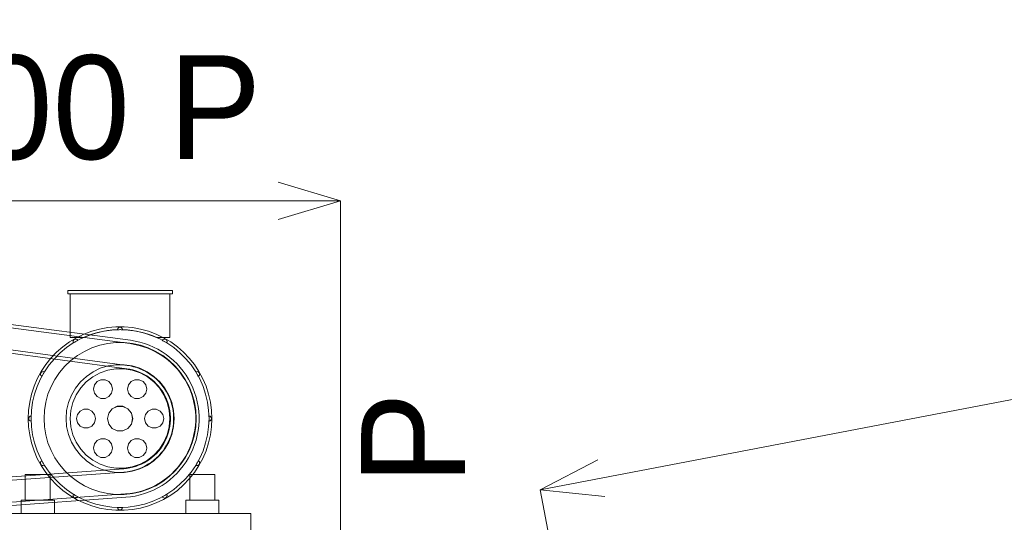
# Model space of a CAD drawing. Header units: millimetres. Extents: x -4395 to 65662, y -65530 to 6847.
# Tile 914 of 1034: x 25979 to 28347, y 1367 to 2577. Entities that reach past the tile are written whole.
import ezdxf

# ---------------------------------------------------------------- set-up
doc = ezdxf.new("R2010")
doc.units = ezdxf.units.MM
doc.layers.add('COTAS_P', color=1, linetype='Continuous', lineweight=0)
doc.layers.add('lateral_briquetadora', color=7, linetype='Continuous', lineweight=0)
doc.dimstyles.new('R19_100', dxfattribs={"dimtxt": 250, "dimasz": 150, "dimexe": 150, "dimexo": 80, "dimgap": 100, "dimtad": 1, "dimtih": 1, "dimtoh": 1, "dimdsep": 46, "dimcen": 0.09, "dimadec": 0, "dimazin": 0, "dimtfac": 1, "dimtdec": 4, "dimtofl": 0, "dimtmove": 0, "dimatfit": 3, "dimfxl": 1, "dimtolj": 1, "dimtzin": 0, "dimarcsym": 0})

# ---------------------------------------------------------------- blocks, each defined once
blk = doc.blocks.new('DIM_R33_7')
at = {"layer": 'COTAS_P'}
for p, q in [((24250.1, 2141), (24400.1, 2186)), ((26750.1, 2141), (26600.1, 2186)), ((24250.1, 1241), (24250.1, 2141)), ((24250.1, 2141), (26750.1, 2141)), ((24250.1, 2141), (24400.1, 2096)), ((26750.1, 2141), (26600.1, 2096)), ((26750.1, 1241), (26750.1, 2141))]:
    blk.add_line(p, q, dxfattribs=at)
blk.add_text('2500 P', height=250, dxfattribs=at).set_placement((25500.1, 2241))
blk = doc.blocks.new('DIM_R33_9')
at = {"layer": 'COTAS_P'}
for p, q in [((26750.1, 1241), (27150.1, 1241)), ((27150.1, 1241), (27105.1, 1091)), ((27150.1, 0), (27150.1, 1241)), ((27150.1, 1241), (27195.1, 1091)), ((27150.1, 0), (27105.1, 150)), ((27150.1, 0), (27195.1, 150)), ((26750.1, 0), (27150.1, 0))]:
    blk.add_line(p, q, dxfattribs=at)
blk.add_text('1241 P', height=250, rotation=90, dxfattribs=at).set_placement((27050.1, 620.5))
blk = doc.blocks.new('DIM_R33_10')
at = {"layer": 'COTAS_P'}
for p, q in [((40881.6, 4063.8), (40725.8, 4079.7)), ((27230.5, 1444.9), (40881.6, 4063.8)), ((40881.6, 4063.8), (40742.7, 3991.3)), ((41051.1, 3179.9), (40881.6, 4063.8)), ((27230.5, 1444.9), (27369.3, 1517.3)), ((27400.1, 561), (27230.5, 1444.9)), ((27230.5, 1444.9), (27386.3, 1428.9))]:
    blk.add_line(p, q, dxfattribs=at)
blk.add_text('13900 P', height=250, rotation=10.86, dxfattribs=at).set_placement((34037.2, 2852.5))

msp = doc.modelspace()

# ---------------------------------------------------------------- linework, layer by layer
at = {"layer": 'lateral_briquetadora'}
for p, q in [((26244.019, 1797.017), (24497.707, 2028.852)), ((26245.072, 1804.947), (24498.76, 2036.782)), ((26235.991, 1736.548), (24489.68, 1968.382)), ((26237.044, 1744.478), (24490.733, 1976.313)), ((26094.067, 1916.6), (26094.067, 1924.6)), ((26094.067, 1924.6), (26346.067, 1924.6)), ((26346.067, 1924.6), (26346.067, 1916.6)), ((26346.067, 1916.6), (26094.067, 1916.6)), ((26100.067, 1811.6), (26100.067, 1916.6)), ((26100.067, 1916.6), (26340.067, 1916.6)), ((26340.067, 1916.6), (26340.067, 1811.6)), ((26133.209, 1819.816), (26151.775, 1826.783)), ((26151.775, 1826.783), (26170.89, 1832.059)), ((26161.504, 1822.431), (26180.745, 1826.956)), ((26177.976, 1826.42), (26166.164, 1823.7)), ((26170.89, 1832.059), (26190.402, 1835.6)), ((26189.923, 1828.466), (26177.976, 1826.42)), ((26180.745, 1826.956), (26200.322, 1829.687)), ((26201.966, 1829.833), (26189.923, 1828.466)), ((26190.402, 1835.6), (26210.152, 1837.377)), ((26200.322, 1829.687), (26220.067, 1830.6)), ((26214.068, 1830.516), (26201.966, 1829.833)), ((26210.152, 1837.377), (26229.983, 1837.377)), ((26214.662, 1833.203), (26214.067, 1830.6)), ((26214.067, 1830.588), (26214.067, 1830.6)), ((26214.068, 1830.576), (26214.067, 1830.588)), ((26214.068, 1830.564), (26214.068, 1830.576)), ((26214.068, 1830.552), (26214.068, 1830.564)), ((26214.068, 1830.516), (26215.782, 1830.557)), ((26214.068, 1830.54), (26214.068, 1830.552)), ((26214.068, 1830.528), (26214.068, 1830.54)), ((26214.068, 1830.516), (26214.068, 1830.528)), ((26216.327, 1835.291), (26214.662, 1833.203)), ((26215.782, 1830.557), (26217.496, 1830.585)), ((26218.732, 1836.45), (26216.327, 1835.291)), ((26217.496, 1830.585), (26219.21, 1830.598)), ((26221.403, 1836.45), (26218.732, 1836.45)), ((26219.21, 1830.598), (26220.925, 1830.598)), ((26220.067, 1830.6), (26239.813, 1829.687)), ((26220.925, 1830.598), (26222.639, 1830.585)), ((26223.808, 1835.291), (26221.403, 1836.45)), ((26222.639, 1830.585), (26224.353, 1830.557)), ((26225.473, 1833.203), (26223.808, 1835.291)), ((26224.353, 1830.557), (26226.067, 1830.516)), ((26226.067, 1830.6), (26225.473, 1833.203)), ((26226.067, 1830.588), (26226.067, 1830.6)), ((26226.067, 1830.576), (26226.067, 1830.588)), ((26226.067, 1830.564), (26226.067, 1830.576)), ((26226.067, 1830.552), (26226.067, 1830.564)), ((26226.067, 1830.54), (26226.067, 1830.552)), ((26226.067, 1830.528), (26226.067, 1830.54)), ((26226.067, 1830.516), (26226.067, 1830.528)), ((26238.169, 1829.833), (26226.067, 1830.516)), ((26229.983, 1837.377), (26249.733, 1835.6)), ((26250.212, 1828.466), (26238.169, 1829.833)), ((26239.813, 1829.687), (26259.39, 1826.956)), ((26249.733, 1835.6), (26269.245, 1832.059)), ((26262.159, 1826.42), (26250.212, 1828.466)), ((26259.39, 1826.956), (26278.631, 1822.431)), ((26273.971, 1823.7), (26262.159, 1826.42)), ((26269.245, 1832.059), (26288.36, 1826.783)), ((26288.36, 1826.783), (26306.926, 1819.816)), ((26082.276, 1789.385), (26098.319, 1801.041)), ((26098.319, 1801.041), (26115.343, 1811.212)), ((26131.914, 1811.6), (26100.067, 1811.6)), ((26107.089, 1801.421), (26107.469, 1804.088)), ((26107.914, 1798.857), (26107.089, 1801.421)), ((26107.411, 1798.546), (26124.679, 1808.165)), ((26107.469, 1804.088), (26108.978, 1806.32)), ((26108.978, 1806.32), (26111.31, 1807.666)), ((26109.378, 1799.749), (26110.848, 1800.63)), ((26110.848, 1800.63), (26112.326, 1801.499)), ((26111.31, 1807.666), (26113.997, 1807.857)), ((26112.326, 1801.499), (26113.811, 1802.357)), ((26113.811, 1802.357), (26115.302, 1803.202)), ((26113.997, 1807.857), (26116.497, 1806.853)), ((26115.302, 1803.202), (26116.8, 1804.035)), ((26115.343, 1811.212), (26133.209, 1819.816)), ((26116.497, 1806.853), (26118.305, 1804.856)), ((26116.8, 1804.035), (26118.305, 1804.856)), ((26124.679, 1808.165), (26142.762, 1816.149)), ((26143.096, 1816.278), (26131.914, 1811.6)), ((26142.762, 1816.149), (26161.504, 1822.431)), ((26154.525, 1820.316), (26143.096, 1816.278)), ((26166.164, 1823.7), (26154.525, 1820.316)), ((26256.546, 1803.065), (26245.072, 1804.947)), ((26267.884, 1800.485), (26256.546, 1803.065)), ((26279.042, 1797.216), (26267.884, 1800.485)), ((26285.61, 1820.316), (26273.971, 1823.7)), ((26278.631, 1822.431), (26297.373, 1816.149)), ((26297.039, 1816.278), (26285.61, 1820.316)), ((26308.221, 1811.6), (26297.039, 1816.278)), ((26297.373, 1816.149), (26315.455, 1808.165)), ((26306.926, 1819.816), (26324.792, 1811.212)), ((26340.067, 1811.6), (26308.221, 1811.6)), ((26315.455, 1808.165), (26332.724, 1798.546)), ((26321.83, 1804.856), (26323.27, 1806.575)), ((26321.83, 1804.856), (26323.335, 1804.035)), ((26323.27, 1806.575), (26325.242, 1807.645)), ((26323.335, 1804.035), (26324.833, 1803.202)), ((26324.792, 1811.212), (26341.816, 1801.041)), ((26324.833, 1803.202), (26326.324, 1802.357)), ((26325.242, 1807.645), (26327.468, 1807.916)), ((26326.324, 1802.357), (26327.809, 1801.499)), ((26327.468, 1807.916), (26329.638, 1807.351)), ((26327.809, 1801.499), (26329.287, 1800.63)), ((26329.287, 1800.63), (26330.757, 1799.749)), ((26329.638, 1807.351), (26331.449, 1806.028)), ((26331.449, 1806.028), (26332.648, 1804.133)), ((26332.648, 1804.133), (26333.067, 1801.929)), ((26332.909, 1800.559), (26332.787, 1800.115)), ((26332.997, 1801.011), (26332.909, 1800.559)), ((26333.05, 1801.469), (26332.997, 1801.011)), ((26333.067, 1801.929), (26333.05, 1801.469)), ((26341.816, 1801.041), (26357.859, 1789.385)), ((26067.343, 1776.338), (26082.276, 1789.385)), ((26075.897, 1774.748), (26091.104, 1787.376)), ((26091.104, 1787.376), (26107.411, 1798.546)), ((26107.914, 1798.857), (26109.378, 1799.749)), ((26117.37, 1768.067), (26134.349, 1778.283)), ((26134.349, 1778.283), (26152.332, 1786.603)), ((26152.332, 1786.603), (26171.11, 1792.93)), ((26171.11, 1792.93), (26190.461, 1797.189)), ((26190.461, 1797.189), (26210.16, 1799.332)), ((26210.16, 1799.332), (26229.975, 1799.332)), ((26229.975, 1799.332), (26249.674, 1797.189)), ((26255.01, 1795.214), (26244.019, 1797.017)), ((26249.674, 1797.189), (26269.025, 1792.93)), ((26265.87, 1792.742), (26255.01, 1795.214)), ((26276.559, 1789.611), (26265.87, 1792.742)), ((26269.025, 1792.93), (26287.803, 1786.603)), ((26287.036, 1785.831), (26276.559, 1789.611)), ((26289.98, 1793.27), (26279.042, 1797.216)), ((26297.262, 1781.418), (26287.036, 1785.831)), ((26287.803, 1786.603), (26305.786, 1778.283)), ((26300.656, 1788.663), (26289.98, 1793.27)), ((26307.2, 1776.387), (26297.262, 1781.418)), ((26311.03, 1783.411), (26300.656, 1788.663)), ((26305.786, 1778.283), (26322.765, 1768.067)), ((26321.063, 1777.535), (26311.03, 1783.411)), ((26330.718, 1771.055), (26321.063, 1777.535)), ((26330.757, 1799.749), (26332.221, 1798.857)), ((26332.442, 1799.261), (26332.221, 1798.857)), ((26332.63, 1799.682), (26332.442, 1799.261)), ((26332.787, 1800.115), (26332.63, 1799.682)), ((26332.724, 1798.546), (26349.031, 1787.376)), ((26349.031, 1787.376), (26364.238, 1774.748)), ((26357.859, 1789.385), (26372.792, 1776.338)), ((26041.275, 1746.501), (26053.639, 1762.004)), ((26049.292, 1745.564), (26061.92, 1760.771)), ((26053.639, 1762.004), (26067.343, 1776.338)), ((26061.92, 1760.771), (26075.897, 1774.748)), ((26087.21, 1742.449), (26101.596, 1756.076)), ((26101.596, 1756.076), (26117.37, 1768.067)), ((26316.81, 1770.758), (26307.2, 1776.387)), ((26326.059, 1764.552), (26316.81, 1770.758)), ((26322.765, 1768.067), (26338.539, 1756.076)), ((26334.911, 1757.792), (26326.059, 1764.552)), ((26339.959, 1763.998), (26330.718, 1771.055)), ((26343.332, 1750.502), (26334.911, 1757.792)), ((26338.539, 1756.076), (26352.925, 1742.449)), ((26348.75, 1756.388), (26339.959, 1763.998)), ((26357.06, 1748.255), (26348.75, 1756.388)), ((26364.238, 1774.748), (26378.215, 1760.771)), ((26372.792, 1776.338), (26386.496, 1762.004)), ((26378.215, 1760.771), (26390.843, 1745.564)), ((26386.496, 1762.004), (26398.86, 1746.501)), ((26020.953, 1712.488), (26030.35, 1729.951)), ((26030.35, 1729.951), (26041.275, 1746.501)), ((26032.58, 1729.198), (26035.246, 1729.578)), ((26035.246, 1729.578), (26037.811, 1728.754)), ((26038.121, 1729.256), (26049.292, 1745.564)), ((26074.382, 1727.347), (26087.21, 1742.449)), ((26155.067, 1729.183), (26172.573, 1737.614)), ((26171.864, 1726.493), (26190.609, 1732.928)), ((26172.573, 1737.614), (26191.14, 1743.341)), ((26190.609, 1732.928), (26210.158, 1736.19)), ((26191.14, 1743.341), (26210.353, 1746.236)), ((26210.158, 1736.19), (26229.977, 1736.19)), ((26210.353, 1746.236), (26229.782, 1746.236)), ((26229.782, 1746.236), (26248.995, 1743.341)), ((26229.977, 1736.19), (26249.526, 1732.928)), ((26243.299, 1735.349), (26235.991, 1736.548)), ((26244.835, 1743.2), (26237.044, 1744.478)), ((26250.519, 1733.706), (26243.299, 1735.349)), ((26252.532, 1741.448), (26244.835, 1743.2)), ((26248.995, 1743.341), (26267.562, 1737.614)), ((26249.526, 1732.928), (26268.271, 1726.493)), ((26257.625, 1731.624), (26250.519, 1733.706)), ((26260.108, 1739.228), (26252.532, 1741.448)), ((26264.591, 1729.111), (26257.625, 1731.624)), ((26267.534, 1736.55), (26260.108, 1739.228)), ((26274.783, 1733.421), (26267.534, 1736.55)), ((26267.562, 1737.614), (26285.067, 1729.183)), ((26281.826, 1729.856), (26274.783, 1733.421)), ((26288.638, 1725.866), (26281.826, 1729.856)), ((26351.292, 1742.712), (26343.332, 1750.502)), ((26358.76, 1734.449), (26351.292, 1742.712)), ((26352.925, 1742.449), (26365.753, 1727.347)), ((26364.857, 1739.629), (26357.06, 1748.255)), ((26365.709, 1725.744), (26358.76, 1734.449)), ((26372.111, 1730.542), (26364.857, 1739.629)), ((26378.796, 1721.028), (26372.111, 1730.542)), ((26390.843, 1745.564), (26402.014, 1729.256)), ((26398.86, 1746.501), (26409.785, 1729.951)), ((26402.324, 1728.754), (26403.992, 1729.433)), ((26403.992, 1729.433), (26405.785, 1729.587)), ((26405.785, 1729.587), (26407.544, 1729.203)), ((26409.785, 1729.951), (26419.182, 1712.488)), ((26013.16, 1694.254), (26020.953, 1712.488)), ((26020.518, 1693.906), (26028.503, 1711.988)), ((26028.503, 1711.988), (26038.121, 1729.256)), ((26028.811, 1722.67), (26029.001, 1725.357)), ((26029.815, 1720.171), (26028.811, 1722.67)), ((26029.001, 1725.357), (26030.348, 1727.69)), ((26031.811, 1718.362), (26029.815, 1720.171)), ((26030.348, 1727.69), (26032.58, 1729.198)), ((26031.811, 1718.362), (26032.632, 1719.867)), ((26032.632, 1719.867), (26033.466, 1721.365)), ((26033.466, 1721.365), (26034.311, 1722.857)), ((26034.311, 1722.857), (26035.168, 1724.341)), ((26035.168, 1724.341), (26036.037, 1725.819)), ((26036.037, 1725.819), (26036.918, 1727.29)), ((26036.918, 1727.29), (26037.811, 1728.754)), ((26053.981, 1693.44), (26063.263, 1710.946)), ((26063.263, 1710.946), (26074.382, 1727.347)), ((26124.771, 1705.022), (26139.014, 1718.238)), ((26138.794, 1704.887), (26154.434, 1717.06)), ((26139.014, 1718.238), (26155.067, 1729.183)), ((26154.434, 1717.06), (26171.864, 1726.493)), ((26164.727, 1705.596), (26173.95, 1710.037)), ((26173.95, 1710.037), (26184.185, 1710.037)), ((26184.185, 1710.037), (26193.408, 1705.596)), ((26246.727, 1705.596), (26255.95, 1710.037)), ((26255.95, 1710.037), (26266.185, 1710.037)), ((26271.389, 1726.177), (26264.591, 1729.111)), ((26266.185, 1710.037), (26275.408, 1705.596)), ((26268.271, 1726.493), (26285.701, 1717.06)), ((26277.996, 1722.832), (26271.389, 1726.177)), ((26284.386, 1719.09), (26277.996, 1722.832)), ((26290.534, 1714.964), (26284.386, 1719.09)), ((26285.067, 1729.183), (26301.121, 1718.238)), ((26285.701, 1717.06), (26301.341, 1704.887)), ((26295.193, 1721.467), (26288.638, 1725.866)), ((26296.419, 1710.469), (26290.534, 1714.964)), ((26301.467, 1716.675), (26295.193, 1721.467)), ((26302.018, 1705.623), (26296.419, 1710.469)), ((26301.121, 1718.238), (26315.364, 1705.022)), ((26307.436, 1711.509), (26301.467, 1716.675)), ((26307.31, 1700.443), (26302.018, 1705.623)), ((26313.078, 1705.987), (26307.436, 1711.509)), ((26318.372, 1700.13), (26313.078, 1705.987)), ((26372.113, 1716.631), (26365.709, 1725.744)), ((26365.753, 1727.347), (26376.872, 1710.946)), ((26377.947, 1707.143), (26372.113, 1716.631)), ((26376.872, 1710.946), (26386.154, 1693.44)), ((26383.19, 1697.316), (26377.947, 1707.143)), ((26384.887, 1711.123), (26378.796, 1721.028)), ((26390.36, 1700.864), (26384.887, 1711.123)), ((26402.014, 1729.256), (26411.632, 1711.988)), ((26402.324, 1728.754), (26403.217, 1727.29)), ((26403.217, 1727.29), (26404.098, 1725.819)), ((26404.098, 1725.819), (26404.967, 1724.341)), ((26404.967, 1724.341), (26405.824, 1722.857)), ((26405.824, 1722.857), (26406.669, 1721.365)), ((26406.669, 1721.365), (26407.503, 1719.867)), ((26407.503, 1719.867), (26408.324, 1718.362)), ((26407.544, 1729.203), (26409.11, 1728.313)), ((26409.081, 1718.864), (26408.324, 1718.362)), ((26409.754, 1719.475), (26409.081, 1718.864)), ((26409.11, 1728.313), (26410.341, 1727)), ((26410.327, 1720.18), (26409.754, 1719.475)), ((26410.787, 1720.964), (26410.327, 1720.18)), ((26410.341, 1727), (26411.127, 1725.38)), ((26411.123, 1721.809), (26410.787, 1720.964)), ((26411.328, 1722.694), (26411.123, 1721.809)), ((26411.127, 1725.38), (26411.397, 1723.6)), ((26411.397, 1723.6), (26411.328, 1722.694)), ((26411.632, 1711.988), (26419.617, 1693.906)), ((26419.182, 1712.488), (26426.975, 1694.254)), ((26007.032, 1675.394), (26013.16, 1694.254)), ((26014.237, 1675.164), (26020.518, 1693.906)), ((26046.647, 1675.032), (26053.981, 1693.44)), ((26102.942, 1673.005), (26112.656, 1689.832)), ((26112.656, 1689.832), (26124.771, 1705.022)), ((26114.531, 1673.714), (26125.371, 1690.306)), ((26125.371, 1690.306), (26138.794, 1704.887)), ((26156.067, 1687.614), (26158.345, 1697.593)), ((26158.345, 1677.635), (26156.067, 1687.614)), ((26158.345, 1697.593), (26164.727, 1705.596)), ((26193.408, 1705.596), (26199.79, 1697.593)), ((26199.79, 1697.593), (26202.067, 1687.614)), ((26202.067, 1687.614), (26199.79, 1677.635)), ((26238.067, 1687.614), (26240.345, 1697.593)), ((26240.345, 1677.635), (26238.067, 1687.614)), ((26240.345, 1697.593), (26246.727, 1705.596)), ((26275.408, 1705.596), (26281.79, 1697.593)), ((26281.79, 1697.593), (26284.067, 1687.614)), ((26284.067, 1687.614), (26281.79, 1677.635)), ((26301.341, 1704.887), (26314.764, 1690.306)), ((26312.275, 1694.95), (26307.31, 1700.443)), ((26316.895, 1689.163), (26312.275, 1694.95)), ((26314.764, 1690.306), (26325.604, 1673.714)), ((26315.364, 1705.022), (26327.479, 1689.832)), ((26321.153, 1683.104), (26316.895, 1689.163)), ((26323.297, 1693.96), (26318.372, 1700.13)), ((26325.031, 1676.796), (26321.153, 1683.104)), ((26327.836, 1687.501), (26323.297, 1693.96)), ((26327.479, 1689.832), (26337.193, 1673.005)), ((26331.971, 1680.776), (26327.836, 1687.501)), ((26387.822, 1687.187), (26383.19, 1697.316)), ((26386.154, 1693.44), (26393.488, 1675.032)), ((26391.825, 1676.794), (26387.822, 1687.187)), ((26395.195, 1690.29), (26390.36, 1700.864)), ((26399.375, 1679.44), (26395.195, 1690.29)), ((26419.617, 1693.906), (26425.898, 1675.164)), ((26426.975, 1694.254), (26433.103, 1675.394)), ((26002.619, 1656.061), (26007.032, 1675.394)), ((26009.711, 1655.922), (26014.237, 1675.164)), ((26041.346, 1655.94), (26046.647, 1675.032)), ((26095.843, 1654.918), (26102.942, 1673.005)), ((26106.569, 1655.564), (26114.531, 1673.714)), ((26164.727, 1669.632), (26158.345, 1677.635)), ((26173.95, 1665.191), (26164.727, 1669.632)), ((26184.185, 1665.191), (26173.95, 1665.191)), ((26193.408, 1669.632), (26184.185, 1665.191)), ((26199.79, 1677.635), (26193.408, 1669.632)), ((26246.727, 1669.632), (26240.345, 1677.635)), ((26255.95, 1665.191), (26246.727, 1669.632)), ((26266.185, 1665.191), (26255.95, 1665.191)), ((26275.408, 1669.632), (26266.185, 1665.191)), ((26281.79, 1677.635), (26275.408, 1669.632)), ((26328.517, 1670.263), (26325.031, 1676.796)), ((26325.604, 1673.714), (26333.566, 1655.564)), ((26331.596, 1663.529), (26328.517, 1670.263)), ((26334.258, 1656.619), (26331.596, 1663.529)), ((26335.687, 1673.811), (26331.971, 1680.776)), ((26338.97, 1666.632), (26335.687, 1673.811)), ((26337.193, 1673.005), (26344.292, 1654.918)), ((26341.808, 1659.265), (26338.97, 1666.632)), ((26344.19, 1651.738), (26341.808, 1659.265)), ((26395.186, 1666.175), (26391.825, 1676.794)), ((26393.488, 1675.032), (26398.789, 1655.94)), ((26397.89, 1655.37), (26395.186, 1666.175)), ((26402.883, 1668.354), (26399.375, 1679.44)), ((26405.706, 1657.074), (26402.883, 1668.354)), ((26425.898, 1675.164), (26430.424, 1655.922)), ((26433.103, 1675.394), (26437.516, 1656.061)), ((25999.067, 1616.6), (25999.957, 1636.41)), ((25999.957, 1636.41), (26002.619, 1656.061)), ((26006.067, 1616.6), (26006.98, 1636.345)), ((26006.98, 1636.345), (26009.711, 1655.922)), ((26037.067, 1616.6), (26038.14, 1636.386)), ((26038.14, 1636.386), (26041.346, 1655.94)), ((26090.067, 1616.6), (26091.519, 1635.975)), ((26091.519, 1635.975), (26095.843, 1654.918)), ((26100.067, 1616.6), (26101.704, 1636.351)), ((26101.704, 1636.351), (26106.569, 1655.564)), ((26117.345, 1626.579), (26123.727, 1634.582)), ((26123.727, 1634.582), (26132.95, 1639.023)), ((26132.95, 1639.023), (26143.185, 1639.023)), ((26143.185, 1639.023), (26152.408, 1634.582)), ((26152.408, 1634.582), (26158.79, 1626.579)), ((26192.678, 1629.79), (26201.113, 1640.368)), ((26201.261, 1640.182), (26192.892, 1629.687)), ((26201.113, 1640.368), (26213.303, 1646.238)), ((26213.356, 1646.006), (26201.261, 1640.182)), ((26213.303, 1646.238), (26226.832, 1646.238)), ((26226.779, 1646.006), (26213.356, 1646.006)), ((26238.873, 1640.182), (26226.779, 1646.006)), ((26226.832, 1646.238), (26239.022, 1640.368)), ((26247.243, 1629.687), (26238.873, 1640.182)), ((26239.022, 1640.368), (26247.457, 1629.79)), ((26281.345, 1626.579), (26287.727, 1634.582)), ((26287.727, 1634.582), (26296.95, 1639.023)), ((26296.95, 1639.023), (26307.185, 1639.023)), ((26307.185, 1639.023), (26316.408, 1634.582)), ((26316.408, 1634.582), (26322.79, 1626.579)), ((26333.566, 1655.564), (26338.431, 1636.351)), ((26336.492, 1649.559), (26334.258, 1656.619)), ((26338.29, 1642.376), (26336.492, 1649.559)), ((26339.645, 1635.096), (26338.29, 1642.376)), ((26338.431, 1636.351), (26340.067, 1616.6)), ((26340.553, 1627.747), (26339.645, 1635.096)), ((26346.107, 1644.08), (26344.19, 1651.738)), ((26344.292, 1654.918), (26348.615, 1635.975)), ((26347.551, 1636.319), (26346.107, 1644.08)), ((26348.519, 1628.484), (26347.551, 1636.319)), ((26348.615, 1635.975), (26350.067, 1616.6)), ((26399.929, 1644.42), (26397.89, 1655.37)), ((26398.789, 1655.94), (26401.995, 1636.386)), ((26401.294, 1633.366), (26399.929, 1644.42)), ((26401.995, 1636.386), (26403.067, 1616.6)), ((26407.835, 1645.643), (26405.706, 1657.074)), ((26409.26, 1634.103), (26407.835, 1645.643)), ((26430.424, 1655.922), (26433.155, 1636.345)), ((26433.155, 1636.345), (26434.067, 1616.6)), ((26437.516, 1656.061), (26440.178, 1636.41)), ((26440.178, 1636.41), (26441.067, 1616.6)), ((25999.957, 1596.79), (25999.067, 1616.6)), ((26000.221, 1617.947), (26001.399, 1620.369)), ((26000.221, 1615.253), (26000.221, 1617.947)), ((26001.399, 1612.831), (26000.221, 1615.253)), ((26001.399, 1620.369), (26003.518, 1622.032)), ((26003.518, 1611.168), (26001.399, 1612.831)), ((26003.518, 1622.032), (26006.152, 1622.599)), ((26006.152, 1610.601), (26003.518, 1611.168)), ((26006.067, 1616.6), (26006.069, 1617.457)), ((26006.98, 1596.855), (26006.067, 1616.6)), ((26006.069, 1615.743), (26006.067, 1616.6)), ((26006.069, 1617.457), (26006.074, 1618.314)), ((26006.074, 1614.886), (26006.069, 1615.743)), ((26006.074, 1618.314), (26006.083, 1619.171)), ((26006.083, 1614.029), (26006.074, 1614.886)), ((26006.083, 1619.171), (26006.095, 1620.029)), ((26006.095, 1613.171), (26006.083, 1614.029)), ((26006.095, 1620.029), (26006.11, 1620.886)), ((26006.11, 1612.314), (26006.095, 1613.171)), ((26006.11, 1620.886), (26006.129, 1621.743)), ((26006.129, 1611.457), (26006.11, 1612.314)), ((26006.129, 1621.743), (26006.152, 1622.599)), ((26006.152, 1610.601), (26006.129, 1611.457)), ((26038.14, 1596.814), (26037.067, 1616.6)), ((26091.519, 1597.225), (26090.067, 1616.6)), ((26101.704, 1596.849), (26100.067, 1616.6)), ((26115.067, 1616.6), (26117.345, 1626.579)), ((26117.345, 1606.621), (26115.067, 1616.6)), ((26158.79, 1626.579), (26161.067, 1616.6)), ((26161.067, 1616.6), (26158.79, 1606.621)), ((26189.667, 1616.6), (26192.678, 1629.79)), ((26192.678, 1603.41), (26189.667, 1616.6)), ((26192.892, 1629.687), (26189.905, 1616.6)), ((26189.905, 1616.6), (26192.892, 1603.513)), ((26250.23, 1616.6), (26247.243, 1629.687)), ((26247.243, 1603.513), (26250.23, 1616.6)), ((26247.457, 1629.79), (26250.467, 1616.6)), ((26250.467, 1616.6), (26247.457, 1603.41)), ((26279.067, 1616.6), (26281.345, 1626.579)), ((26281.345, 1606.621), (26279.067, 1616.6)), ((26322.79, 1626.579), (26325.067, 1616.6)), ((26325.067, 1616.6), (26322.79, 1606.621)), ((26340.067, 1616.6), (26338.431, 1596.849)), ((26341.009, 1620.356), (26340.553, 1627.747)), ((26340.563, 1605.56), (26341.012, 1612.951)), ((26341.012, 1612.951), (26341.009, 1620.356)), ((26349.005, 1620.604), (26348.519, 1628.484)), ((26348.529, 1604.83), (26349.009, 1612.71)), ((26350.067, 1616.6), (26348.615, 1597.225)), ((26349.009, 1612.71), (26349.005, 1620.604)), ((26401.98, 1622.25), (26401.294, 1633.366)), ((26401.308, 1599.994), (26401.985, 1611.112)), ((26401.985, 1611.112), (26401.98, 1622.25)), ((26403.067, 1616.6), (26401.995, 1596.814)), ((26409.976, 1622.498), (26409.26, 1634.103)), ((26409.275, 1599.264), (26409.981, 1610.87)), ((26409.981, 1610.87), (26409.976, 1622.498)), ((26434.067, 1616.6), (26433.155, 1596.855)), ((26433.983, 1622.599), (26434.006, 1621.743)), ((26433.983, 1622.599), (26435.332, 1622.465)), ((26434.006, 1611.457), (26433.983, 1610.601)), ((26434.006, 1621.743), (26434.025, 1620.886)), ((26434.025, 1612.314), (26434.006, 1611.457)), ((26434.025, 1620.886), (26434.04, 1620.029)), ((26434.04, 1613.171), (26434.025, 1612.314)), ((26434.04, 1620.029), (26434.052, 1619.171)), ((26434.052, 1614.029), (26434.04, 1613.171)), ((26434.052, 1619.171), (26434.061, 1618.314)), ((26434.061, 1614.886), (26434.052, 1614.029)), ((26434.061, 1618.314), (26434.066, 1617.457)), ((26434.066, 1615.743), (26434.061, 1614.886)), ((26434.066, 1617.457), (26434.067, 1616.6)), ((26434.067, 1616.6), (26434.066, 1615.743)), ((26435.332, 1622.465), (26436.617, 1622.032)), ((26436.617, 1611.168), (26435.332, 1610.735)), ((26436.617, 1622.032), (26437.771, 1621.321)), ((26437.771, 1611.879), (26436.617, 1611.168)), ((26437.771, 1621.321), (26438.736, 1620.369)), ((26438.736, 1612.831), (26437.771, 1611.879)), ((26438.736, 1620.369), (26439.463, 1619.225)), ((26439.463, 1613.975), (26438.736, 1612.831)), ((26439.463, 1619.225), (26439.914, 1617.947)), ((26439.914, 1615.253), (26439.463, 1613.975)), ((26439.914, 1617.947), (26440.067, 1616.6)), ((26440.067, 1616.6), (26439.914, 1615.253)), ((26441.067, 1616.6), (26440.178, 1596.79)), ((26002.619, 1577.139), (25999.957, 1596.79)), ((26009.711, 1577.278), (26006.98, 1596.855)), ((26041.346, 1577.26), (26038.14, 1596.814)), ((26095.843, 1578.282), (26091.519, 1597.225)), ((26106.569, 1577.636), (26101.704, 1596.849)), ((26123.727, 1598.618), (26117.345, 1606.621)), ((26132.95, 1594.177), (26123.727, 1598.618)), ((26143.185, 1594.177), (26132.95, 1594.177)), ((26152.408, 1598.618), (26143.185, 1594.177)), ((26158.79, 1606.621), (26152.408, 1598.618)), ((26201.113, 1592.832), (26192.678, 1603.41)), ((26192.892, 1603.513), (26201.261, 1593.018)), ((26213.303, 1586.962), (26201.113, 1592.832)), ((26201.261, 1593.018), (26213.356, 1587.194)), ((26213.356, 1587.194), (26226.779, 1587.194)), ((26226.779, 1587.194), (26238.873, 1593.018)), ((26239.022, 1592.832), (26226.832, 1586.962)), ((26238.873, 1593.018), (26247.243, 1603.513)), ((26247.457, 1603.41), (26239.022, 1592.832)), ((26287.727, 1598.618), (26281.345, 1606.621)), ((26296.95, 1594.177), (26287.727, 1598.618)), ((26307.185, 1594.177), (26296.95, 1594.177)), ((26316.408, 1598.618), (26307.185, 1594.177)), ((26322.79, 1606.621), (26316.408, 1598.618)), ((26338.431, 1596.849), (26333.566, 1577.636)), ((26336.521, 1583.744), (26338.313, 1590.929)), ((26338.313, 1590.929), (26339.662, 1598.21)), ((26339.662, 1598.21), (26340.563, 1605.56)), ((26344.221, 1581.572), (26346.131, 1589.232)), ((26348.615, 1597.225), (26344.292, 1578.282)), ((26346.131, 1589.232), (26347.569, 1596.994)), ((26347.569, 1596.994), (26348.529, 1604.83)), ((26397.924, 1577.987), (26399.953, 1588.939)), ((26401.995, 1596.814), (26398.789, 1577.26)), ((26399.953, 1588.939), (26401.308, 1599.994)), ((26405.742, 1576.29), (26407.86, 1587.723)), ((26407.86, 1587.723), (26409.275, 1599.264)), ((26433.155, 1596.855), (26430.424, 1577.278)), ((26435.332, 1610.735), (26433.983, 1610.601)), ((26440.178, 1596.79), (26437.516, 1577.139)), ((26007.032, 1557.806), (26002.619, 1577.139)), ((26014.237, 1558.036), (26009.711, 1577.278)), ((26046.647, 1558.168), (26041.346, 1577.26)), ((26102.942, 1560.195), (26095.843, 1578.282)), ((26114.531, 1559.486), (26106.569, 1577.636)), ((26158.345, 1555.565), (26164.727, 1563.568)), ((26164.727, 1563.568), (26173.95, 1568.009)), ((26173.95, 1568.009), (26184.185, 1568.009)), ((26184.185, 1568.009), (26193.408, 1563.568)), ((26193.408, 1563.568), (26199.79, 1555.565)), ((26226.832, 1586.962), (26213.303, 1586.962)), ((26240.345, 1555.565), (26246.727, 1563.568)), ((26246.727, 1563.568), (26255.95, 1568.009)), ((26255.95, 1568.009), (26266.185, 1568.009)), ((26266.185, 1568.009), (26275.408, 1563.568)), ((26275.408, 1563.568), (26281.79, 1555.565)), ((26333.566, 1577.636), (26325.604, 1559.486)), ((26328.564, 1563.033), (26331.638, 1569.77)), ((26331.638, 1569.77), (26334.293, 1576.682)), ((26334.293, 1576.682), (26336.521, 1583.744)), ((26335.738, 1559.491), (26339.014, 1566.674)), ((26344.292, 1578.282), (26337.193, 1560.195)), ((26339.014, 1566.674), (26341.846, 1574.043)), ((26341.846, 1574.043), (26344.221, 1581.572)), ((26391.878, 1556.558), (26395.229, 1567.18)), ((26398.789, 1577.26), (26393.488, 1558.168)), ((26395.229, 1567.18), (26397.924, 1577.987)), ((26399.431, 1553.919), (26402.929, 1565.008)), ((26402.929, 1565.008), (26405.742, 1576.29)), ((26430.424, 1577.278), (26425.898, 1558.036)), ((26437.516, 1577.139), (26433.103, 1557.806)), ((26013.16, 1538.946), (26007.032, 1557.806)), ((26020.518, 1539.294), (26014.237, 1558.036)), ((26053.981, 1539.76), (26046.647, 1558.168)), ((26112.656, 1543.368), (26102.942, 1560.195)), ((26124.771, 1528.178), (26112.656, 1543.368)), ((26125.371, 1542.894), (26114.531, 1559.486)), ((26138.794, 1528.313), (26125.371, 1542.894)), ((26156.067, 1545.586), (26158.345, 1555.565)), ((26158.345, 1535.607), (26156.067, 1545.586)), ((26199.79, 1555.565), (26202.067, 1545.586)), ((26202.067, 1545.586), (26199.79, 1535.607)), ((26238.067, 1545.586), (26240.345, 1555.565)), ((26240.345, 1535.607), (26238.067, 1545.586)), ((26281.79, 1555.565), (26284.067, 1545.586)), ((26284.067, 1545.586), (26281.79, 1535.607)), ((26314.764, 1542.894), (26301.341, 1528.313)), ((26312.345, 1538.332), (26316.96, 1544.123)), ((26325.604, 1559.486), (26314.764, 1542.894)), ((26327.479, 1543.368), (26315.364, 1528.178)), ((26316.96, 1544.123), (26321.211, 1550.185)), ((26321.211, 1550.185), (26325.085, 1556.497)), ((26323.366, 1539.331), (26327.899, 1545.794)), ((26325.085, 1556.497), (26328.564, 1563.033)), ((26337.193, 1560.195), (26327.479, 1543.368)), ((26327.899, 1545.794), (26332.028, 1552.523)), ((26332.028, 1552.523), (26335.738, 1559.491)), ((26383.261, 1536.028), (26387.884, 1546.161)), ((26393.488, 1558.168), (26386.154, 1539.76)), ((26387.884, 1546.161), (26391.878, 1556.558)), ((26390.435, 1532.487), (26395.261, 1543.065)), ((26395.261, 1543.065), (26399.431, 1553.919)), ((26425.898, 1558.036), (26419.617, 1539.294)), ((26433.103, 1557.806), (26426.975, 1538.946)), ((26020.953, 1520.712), (26013.16, 1538.946)), ((26028.503, 1521.212), (26020.518, 1539.294)), ((26030.35, 1503.249), (26020.953, 1520.712)), ((26038.121, 1503.944), (26028.503, 1521.212)), ((26063.263, 1522.254), (26053.981, 1539.76)), ((26074.382, 1505.853), (26063.263, 1522.254)), ((26139.014, 1514.962), (26124.771, 1528.178)), ((26154.434, 1516.14), (26138.794, 1528.313)), ((26171.864, 1506.707), (26154.434, 1516.14)), ((26164.727, 1527.604), (26158.345, 1535.607)), ((26173.95, 1523.163), (26164.727, 1527.604)), ((26184.185, 1523.163), (26173.95, 1523.163)), ((26193.408, 1527.604), (26184.185, 1523.163)), ((26199.79, 1535.607), (26193.408, 1527.604)), ((26246.727, 1527.604), (26240.345, 1535.607)), ((26255.95, 1523.163), (26246.727, 1527.604)), ((26266.185, 1523.163), (26255.95, 1523.163)), ((26275.408, 1527.604), (26266.185, 1523.163)), ((26285.701, 1516.14), (26268.271, 1506.707)), ((26281.79, 1535.607), (26275.408, 1527.604)), ((26284.476, 1514.167), (26290.622, 1518.299)), ((26301.341, 1528.313), (26285.701, 1516.14)), ((26290.622, 1518.299), (26296.502, 1522.799)), ((26295.286, 1511.8), (26301.556, 1516.597)), ((26296.502, 1522.799), (26302.097, 1527.65)), ((26315.364, 1528.178), (26301.121, 1514.962)), ((26301.556, 1516.597), (26307.52, 1521.769)), ((26302.097, 1527.65), (26307.384, 1532.834)), ((26307.384, 1532.834), (26312.345, 1538.332)), ((26307.52, 1521.769), (26313.157, 1527.296)), ((26313.157, 1527.296), (26318.446, 1533.157)), ((26318.446, 1533.157), (26323.366, 1539.331)), ((26376.872, 1522.254), (26365.753, 1505.853)), ((26365.806, 1507.585), (26372.201, 1516.704)), ((26372.201, 1516.704), (26378.027, 1526.197)), ((26386.154, 1539.76), (26376.872, 1522.254)), ((26378.027, 1526.197), (26383.261, 1536.028)), ((26378.889, 1512.313), (26384.97, 1522.223)), ((26384.97, 1522.223), (26390.435, 1532.487)), ((26411.632, 1521.212), (26402.014, 1503.944)), ((26419.182, 1520.712), (26409.785, 1503.249)), ((26419.617, 1539.294), (26411.632, 1521.212)), ((26426.975, 1538.946), (26419.182, 1520.712)), ((24471.62, 1369.773), (26228.731, 1495.911)), ((26028.811, 1510.53), (26029.815, 1513.029)), ((26029.001, 1507.843), (26028.811, 1510.53)), ((26030.348, 1505.51), (26029.001, 1507.843)), ((26029.815, 1513.029), (26031.811, 1514.838)), ((26032.58, 1504.002), (26030.348, 1505.51)), ((26041.275, 1486.699), (26030.35, 1503.249)), ((26032.632, 1513.333), (26031.811, 1514.838)), ((26035.246, 1503.622), (26032.58, 1504.002)), ((26033.466, 1511.835), (26032.632, 1513.333)), ((26034.311, 1510.343), (26033.466, 1511.835)), ((26035.168, 1508.859), (26034.311, 1510.343)), ((26036.037, 1507.381), (26035.168, 1508.859)), ((26037.811, 1504.446), (26035.246, 1503.622)), ((26036.918, 1505.91), (26036.037, 1507.381)), ((26037.811, 1504.446), (26036.918, 1505.91)), ((26049.292, 1487.636), (26038.121, 1503.944)), ((26087.21, 1490.751), (26074.382, 1505.853)), ((26155.067, 1504.017), (26139.014, 1514.962)), ((26172.573, 1495.586), (26155.067, 1504.017)), ((26190.609, 1500.272), (26171.864, 1506.707)), ((26191.14, 1489.859), (26172.573, 1495.586)), ((26210.158, 1497.01), (26190.609, 1500.272)), ((26229.977, 1497.01), (26210.158, 1497.01)), ((26228.731, 1495.911), (26236.098, 1496.667)), ((26249.526, 1500.272), (26229.977, 1497.01)), ((26236.098, 1496.667), (26243.404, 1497.872)), ((26243.404, 1497.872), (26250.623, 1499.521)), ((26267.562, 1495.586), (26248.995, 1489.859)), ((26268.271, 1506.707), (26249.526, 1500.272)), ((26250.623, 1499.521), (26257.727, 1501.61)), ((26252.643, 1491.781), (26260.217, 1494.007)), ((26257.727, 1501.61), (26264.69, 1504.129)), ((26260.217, 1494.007), (26267.641, 1496.693)), ((26264.69, 1504.129), (26271.486, 1507.069)), ((26285.067, 1504.017), (26267.562, 1495.586)), ((26267.641, 1496.693), (26274.886, 1499.827)), ((26271.486, 1507.069), (26278.09, 1510.419)), ((26274.886, 1499.827), (26281.926, 1503.399)), ((26278.09, 1510.419), (26284.476, 1514.167)), ((26281.926, 1503.399), (26288.735, 1507.395)), ((26301.121, 1514.962), (26285.067, 1504.017)), ((26288.735, 1507.395), (26295.286, 1511.8)), ((26351.404, 1490.605), (26358.865, 1498.874)), ((26365.753, 1505.853), (26352.925, 1490.751)), ((26357.177, 1485.066), (26364.966, 1493.7)), ((26358.865, 1498.874), (26365.806, 1507.585)), ((26364.966, 1493.7), (26372.212, 1502.793)), ((26372.212, 1502.793), (26378.889, 1512.313)), ((26402.014, 1503.944), (26390.843, 1487.636)), ((26409.785, 1503.249), (26398.86, 1486.699)), ((26403.217, 1505.91), (26402.324, 1504.446)), ((26403.992, 1503.767), (26402.324, 1504.446)), ((26404.098, 1507.381), (26403.217, 1505.91)), ((26405.785, 1503.613), (26403.992, 1503.767)), ((26404.967, 1508.859), (26404.098, 1507.381)), ((26405.824, 1510.343), (26404.967, 1508.859)), ((26407.544, 1503.997), (26405.785, 1503.613)), ((26406.669, 1511.835), (26405.824, 1510.343)), ((26407.503, 1513.333), (26406.669, 1511.835)), ((26408.324, 1514.838), (26407.503, 1513.333)), ((26409.11, 1504.887), (26407.544, 1503.997)), ((26408.324, 1514.838), (26409.081, 1514.336)), ((26409.081, 1514.336), (26409.754, 1513.725)), ((26410.341, 1506.2), (26409.11, 1504.887)), ((26409.754, 1513.725), (26410.327, 1513.02)), ((26410.327, 1513.02), (26410.787, 1512.236)), ((26411.127, 1507.82), (26410.341, 1506.2)), ((26410.787, 1512.236), (26411.123, 1511.391)), ((26411.123, 1511.391), (26411.328, 1510.506)), ((26411.397, 1509.6), (26411.127, 1507.82)), ((26411.328, 1510.506), (26411.397, 1509.6)), ((24472.193, 1361.793), (26229.304, 1487.931)), ((25992.067, 1420), (25992.067, 1481.6)), ((25992.067, 1481.6), (26052.067, 1481.6)), ((26053.639, 1471.196), (26041.275, 1486.699)), ((26061.92, 1472.429), (26049.292, 1487.636)), ((26052.067, 1481.6), (26052.067, 1420)), ((26067.343, 1456.862), (26053.639, 1471.196)), ((26075.897, 1458.452), (26061.92, 1472.429)), ((26101.596, 1477.124), (26087.21, 1490.751)), ((26117.37, 1465.133), (26101.596, 1477.124)), ((26210.353, 1486.964), (26191.14, 1489.859)), ((26229.782, 1486.964), (26210.353, 1486.964)), ((26229.304, 1487.931), (26237.157, 1488.737)), ((26248.995, 1489.859), (26229.782, 1486.964)), ((26237.157, 1488.737), (26244.947, 1490.022)), ((26244.947, 1490.022), (26252.643, 1491.781)), ((26316.947, 1462.527), (26326.19, 1468.742)), ((26338.539, 1477.124), (26322.765, 1465.133)), ((26326.19, 1468.742), (26335.036, 1475.51)), ((26330.855, 1462.243), (26340.089, 1469.309)), ((26335.036, 1475.51), (26343.451, 1482.807)), ((26352.925, 1490.751), (26338.539, 1477.124)), ((26340.089, 1469.309), (26348.874, 1476.926)), ((26343.451, 1482.807), (26351.404, 1490.605)), ((26348.874, 1476.926), (26357.177, 1485.066)), ((26378.215, 1472.429), (26364.238, 1458.452)), ((26386.496, 1471.196), (26372.792, 1456.862)), ((26390.843, 1487.636), (26378.215, 1472.429)), ((26398.86, 1486.699), (26386.496, 1471.196)), ((26388.067, 1420), (26388.067, 1481.6)), ((26388.067, 1481.6), (26448.067, 1481.6)), ((26448.067, 1481.6), (26448.067, 1420)), ((26082.276, 1443.815), (26067.343, 1456.862)), ((26091.104, 1445.824), (26075.897, 1458.452)), ((26107.411, 1434.654), (26091.104, 1445.824)), ((26134.349, 1454.917), (26117.37, 1465.133)), ((26152.332, 1446.597), (26134.349, 1454.917)), ((26171.11, 1440.27), (26152.332, 1446.597)), ((26287.803, 1446.597), (26269.025, 1440.27)), ((26276.712, 1443.639), (26287.186, 1447.428)), ((26287.186, 1447.428), (26297.408, 1451.851)), ((26305.786, 1454.917), (26287.803, 1446.597)), ((26297.408, 1451.851), (26307.341, 1456.89)), ((26300.808, 1444.609), (26311.177, 1449.87)), ((26322.765, 1465.133), (26305.786, 1454.917)), ((26307.341, 1456.89), (26316.947, 1462.527)), ((26311.177, 1449.87), (26321.205, 1455.755)), ((26321.205, 1455.755), (26330.855, 1462.243)), ((26349.031, 1445.824), (26332.724, 1434.654)), ((26364.238, 1458.452), (26349.031, 1445.824)), ((26372.792, 1456.862), (26357.859, 1443.815)), ((24475.988, 1308.929), (26233.099, 1435.067)), ((24476.561, 1300.95), (26233.672, 1427.088)), ((26098.319, 1432.159), (26082.276, 1443.815)), ((26115.343, 1421.988), (26098.319, 1432.159)), ((26107.089, 1431.779), (26107.914, 1434.343)), ((26107.469, 1429.112), (26107.089, 1431.779)), ((26124.679, 1425.035), (26107.411, 1434.654)), ((26108.978, 1426.88), (26107.469, 1429.112)), ((26109.378, 1433.451), (26107.914, 1434.343)), ((26111.31, 1425.534), (26108.978, 1426.88)), ((26110.848, 1432.57), (26109.378, 1433.451)), ((26112.326, 1431.701), (26110.848, 1432.57)), ((26113.997, 1425.343), (26111.31, 1425.534)), ((26113.811, 1430.843), (26112.326, 1431.701)), ((26115.302, 1429.998), (26113.811, 1430.843)), ((26116.497, 1426.347), (26113.997, 1425.343)), ((26116.8, 1429.165), (26115.302, 1429.998)), ((26133.209, 1413.384), (26115.343, 1421.988)), ((26118.305, 1428.344), (26116.497, 1426.347)), ((26118.305, 1428.344), (26116.8, 1429.165)), ((26142.762, 1417.051), (26124.679, 1425.035)), ((26190.461, 1436.011), (26171.11, 1440.27)), ((26210.16, 1433.868), (26190.461, 1436.011)), ((26229.975, 1433.868), (26210.16, 1433.868)), ((26249.674, 1436.011), (26229.975, 1433.868)), ((26233.099, 1435.067), (26244.179, 1436.204)), ((26233.672, 1427.088), (26245.239, 1428.275)), ((26244.179, 1436.204), (26255.168, 1438.017)), ((26245.239, 1428.275), (26256.711, 1430.167)), ((26269.025, 1440.27), (26249.674, 1436.011)), ((26255.168, 1438.017), (26266.026, 1440.498)), ((26256.711, 1430.167), (26268.047, 1432.758)), ((26266.026, 1440.498), (26276.712, 1443.639)), ((26268.047, 1432.758), (26279.202, 1436.037)), ((26279.202, 1436.037), (26290.136, 1439.992)), ((26290.136, 1439.992), (26300.808, 1444.609)), ((26315.455, 1425.035), (26297.373, 1417.051)), ((26324.792, 1421.988), (26306.926, 1413.384)), ((26332.724, 1434.654), (26315.455, 1425.035)), ((26323.335, 1429.165), (26321.83, 1428.344)), ((26323.27, 1426.625), (26321.83, 1428.344)), ((26325.242, 1425.555), (26323.27, 1426.625)), ((26324.833, 1429.998), (26323.335, 1429.165)), ((26341.816, 1432.159), (26324.792, 1421.988)), ((26326.324, 1430.843), (26324.833, 1429.998)), ((26327.468, 1425.284), (26325.242, 1425.555)), ((26327.809, 1431.701), (26326.324, 1430.843)), ((26329.638, 1425.849), (26327.468, 1425.284)), ((26329.287, 1432.57), (26327.809, 1431.701)), ((26330.757, 1433.451), (26329.287, 1432.57)), ((26331.449, 1427.172), (26329.638, 1425.849)), ((26332.221, 1434.343), (26330.757, 1433.451)), ((26332.648, 1429.067), (26331.449, 1427.172)), ((26332.221, 1434.343), (26332.442, 1433.939)), ((26332.442, 1433.939), (26332.63, 1433.518)), ((26332.63, 1433.518), (26332.787, 1433.085)), ((26333.067, 1431.271), (26332.648, 1429.067)), ((26332.787, 1433.085), (26332.909, 1432.641)), ((26332.909, 1432.641), (26332.997, 1432.189)), ((26332.997, 1432.189), (26333.05, 1431.731)), ((26333.05, 1431.731), (26333.067, 1431.271)), ((26357.859, 1443.815), (26341.816, 1432.159)), ((25982.067, 1420), (26062.067, 1420)), ((25982.067, 1388), (25982.067, 1420)), ((26052.067, 1420), (25992.067, 1420)), ((26062.067, 1420), (26062.067, 1388)), ((26151.775, 1406.417), (26133.209, 1413.384)), ((26161.504, 1410.769), (26142.762, 1417.051)), ((26170.89, 1401.141), (26151.775, 1406.417)), ((26180.745, 1406.244), (26161.504, 1410.769)), ((26190.402, 1397.6), (26170.89, 1401.141)), ((26200.322, 1403.513), (26180.745, 1406.244)), ((26220.067, 1402.6), (26200.322, 1403.513)), ((26214.067, 1402.612), (26214.068, 1402.624)), ((26214.067, 1402.6), (26214.067, 1402.612)), ((26214.662, 1399.997), (26214.067, 1402.6)), ((26214.068, 1402.672), (26214.068, 1402.684)), ((26215.782, 1402.643), (26214.068, 1402.684)), ((26214.068, 1402.66), (26214.068, 1402.672)), ((26214.068, 1402.648), (26214.068, 1402.66)), ((26214.068, 1402.636), (26214.068, 1402.648)), ((26214.068, 1402.624), (26214.068, 1402.636)), ((26216.327, 1397.909), (26214.662, 1399.997)), ((26217.496, 1402.615), (26215.782, 1402.643)), ((26218.732, 1396.75), (26216.327, 1397.909)), ((26219.21, 1402.602), (26217.496, 1402.615)), ((26220.925, 1402.602), (26219.21, 1402.602)), ((26239.813, 1403.513), (26220.067, 1402.6)), ((26222.639, 1402.615), (26220.925, 1402.602)), ((26223.808, 1397.909), (26221.403, 1396.75)), ((26224.353, 1402.643), (26222.639, 1402.615)), ((26225.473, 1399.997), (26223.808, 1397.909)), ((26226.067, 1402.684), (26224.353, 1402.643)), ((26226.067, 1402.6), (26225.473, 1399.997)), ((26226.067, 1402.684), (26226.067, 1402.672)), ((26226.067, 1402.672), (26226.067, 1402.66)), ((26226.067, 1402.66), (26226.067, 1402.648)), ((26226.067, 1402.648), (26226.067, 1402.636)), ((26226.067, 1402.636), (26226.067, 1402.624)), ((26226.067, 1402.624), (26226.067, 1402.612)), ((26226.067, 1402.612), (26226.067, 1402.6)), ((26259.39, 1406.244), (26239.813, 1403.513)), ((26269.245, 1401.141), (26249.733, 1397.6)), ((26278.631, 1410.769), (26259.39, 1406.244)), ((26288.36, 1406.417), (26269.245, 1401.141)), ((26297.373, 1417.051), (26278.631, 1410.769)), ((26306.926, 1413.384), (26288.36, 1406.417)), ((26378.067, 1420), (26458.067, 1420)), ((26378.067, 1388), (26378.067, 1420)), ((26448.067, 1420), (26388.067, 1420)), ((26458.067, 1420), (26458.067, 1388)), ((26535.067, 1388), (25905.067, 1388)), ((26062.067, 1388), (25982.067, 1388)), ((26210.152, 1395.823), (26190.402, 1397.6)), ((26229.983, 1395.823), (26210.152, 1395.823)), ((26221.403, 1396.75), (26218.732, 1396.75)), ((26249.733, 1397.6), (26229.983, 1395.823)), ((26458.067, 1388), (26378.067, 1388)), ((26535.067, 1265), (26535.067, 1388))]:
    msp.add_line(p, q, dxfattribs=at)

# ---------------------------------------------------------------- dimensions: what is measured, and where the dimension line sits
at = {"layer": 'COTAS_P'}
for p1, p2, distance, picture, middle in [((27400.067, 561), (41051.125, 3179.897), 900, 'DIM_R33_10', (34056.027, 2754.33)), ((24250.067, 1241), (26750.067, 1241), 900, 'DIM_R33_7', (25500.067, 2141)), ((26750.067, 0), (26750.067, 1241), -400, 'DIM_R33_9', (27150.067, 620.5))]:
    dim = msp.add_aligned_dim(p1=p1, p2=p2, distance=distance, text='<> P', dimstyle='R19_100', dxfattribs=at)
    dim.commit()
    dim.dimension.update_dxf_attribs({"geometry": picture, "text_midpoint": middle})

doc.saveas('drawing.dxf')
